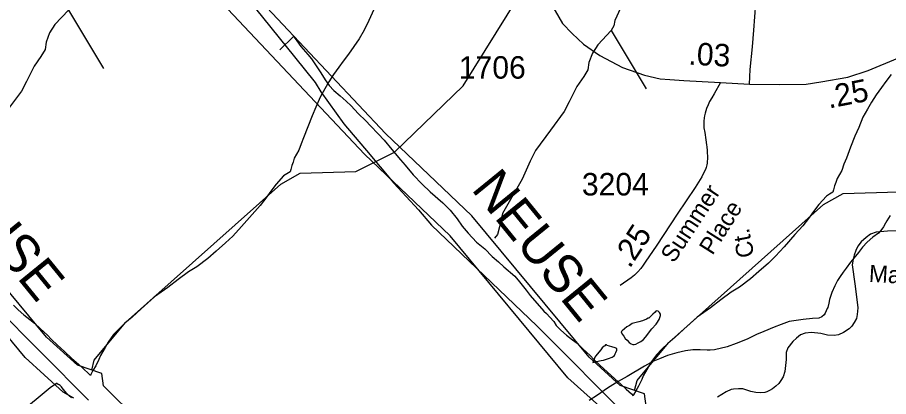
# Model space of a CAD drawing. Extents: x 2169602 to 2449496, y 721995 to 810662.
# Drawn here: x 2409846 to 2414687, y 762982 to 765090 of the extents above; entities that cross this region are included whole.
import ezdxf

# ---------------------------------------------------------------- set-up
doc = ezdxf.new("R2010")
doc.units = 0
doc.layers.add('Default', color=7, linetype='Continuous')

msp = doc.modelspace()

# ---------------------------------------------------------------- linework, layer by layer
at = {"layer": 'Default'}
for p, q in [((2410129.5, 765130.5), (2410324.2, 764806.6)), ((2413145.3, 765017.7), (2413340, 764693.7)), ((2411303.3, 764909.1), (2411379.2, 764984.8))]:
    msp.add_line(p, q, dxfattribs=at)
for points in [[(2410159.3, 762973.4), (2410100.6, 763007.4), (2409888.9, 763199.7), (2409234.4, 763987.9), (2408758.2, 764442), (2407999.7, 765249.5), (2407656.3, 765771), (2407540.9, 765953.4), (2407392.6, 766408.9), (2407364.2, 766691.4), (2407426.9, 767615.5), (2407442.4, 767719.9), (2407429.6, 768471.3)], [(2410315.4, 763110.2), (2410180.3, 763156.6), (2410007.7, 763313.3), (2409354.5, 764100), (2408874.7, 764557.6), (2408125.3, 765355.4), (2407768.8, 765856.5), (2407674.8, 766037.4), (2407554.6, 766437.5), (2407528.8, 766694.1), (2407590.1, 767597.9), (2407606.6, 767709.2), (2407593.6, 768474)], [(2413175.2, 762860.5), (2413116.5, 762894.6), (2412904.7, 763086.8), (2412250.2, 763875), (2411774.1, 764329.2), (2411015.5, 765136.7), (2410672.1, 765658.1), (2410556.7, 765840.5), (2410408.4, 766296.1), (2410380.1, 766578.6), (2410442.7, 767502.7), (2410458.2, 767607.1), (2410445.4, 768358.4)], [(2413331.2, 762997.4), (2413196.1, 763043.8), (2413023.6, 763200.5), (2412370.3, 763987.2), (2411890.5, 764444.8), (2411141.1, 765242.6), (2410784.6, 765743.6), (2410690.6, 765924.6), (2410570.4, 766324.7), (2410544.7, 766581.3), (2410605.9, 767485.1), (2410622.4, 767596.4), (2410609.4, 768361.2)], [(2410259.6, 763129.4), (2410273.3, 763184.2), (2410447.4, 763394), (2411309.5, 764163.6), (2411417.5, 764223.7), (2411725.5, 764233.9), (2411941.4, 764341), (2412322.4, 764710.5), (2412628.4, 765202.9), (2412710.4, 765388.2), (2412817.4, 765513.8), (2413153.5, 766573.1), (2413318.4, 766924), (2413440.4, 767416.9), (2413539.4, 767641.1)], [(2413275.4, 763016.6), (2413289.2, 763071.4), (2413463.3, 763281.1), (2414325.3, 764050.7), (2414433.4, 764110.9), (2414741.4, 764121), (2414957.3, 764228.2), (2415338.3, 764597.6), (2415644.2, 765090), (2415726.2, 765275.3), (2415833.3, 765401), (2416169.3, 766460.2), (2416334.2, 766811.2), (2416456.2, 767304), (2416555.3, 767528.3)], [(2413914.6, 764719.7), (2413918.2, 764800.8), (2413931.4, 764926.5), (2413938.4, 765019.9), (2413949.3, 765167.9), (2413962.5, 765407.8), (2413965.6, 765509), (2413957.9, 765552.6), (2413942.3, 765610.2), (2413911.1, 765671), (2413869.9, 765741.1), (2413823.1, 765804.9), (2413779.5, 765870.3)], [(2413385.2, 765470.9), (2413283.9, 765307.4), (2413196.7, 765142.3), (2413165.6, 765073.8), (2413159.3, 765042.6), (2413145.3, 765017.7)], [(2412813.9, 765161.7), (2412874.6, 765055.8), (2412927.6, 765001.2), (2412991.4, 764940.5), (2413081.8, 764878.2), (2413208.7, 764811.2), (2413330.2, 764769.2), (2413416.9, 764749.4), (2413471.7, 764744.1), (2413548.4, 764738.8), (2413752, 764728.2)], [(2410129.5, 765130.5), (2410054.7, 765051.1), (2410025.1, 765004.4), (2410004.9, 764953), (2410000.2, 764910.9), (2409976.8, 764873.5), (2409939.5, 764819), (2409895.9, 764733.3), (2409867.8, 764680.4), (2409791.5, 764576), (2409709.7, 764463.9), (2409678.6, 764403.2), (2409635, 764303.5), (2409525.2, 764113.5), (2409509.6, 764038.7), (2409497.1, 763995.1), (2409481.6, 763976.4)], [(2411168, 765139.4), (2411384.7, 764871), (2411500.6, 764727.5), (2411532, 764676.7), (2411660.3, 764499.1), (2411712.2, 764437.3), (2411786.2, 764349.5), (2411937.8, 764169.2), (2412074.7, 764019.6), (2412147.7, 763935.2), (2412732.3, 763374.9), (2413257.1, 762849.3)], [(2411825.7, 765134.8), (2411798, 765072.9), (2411772.4, 765018.8), (2411744.7, 764970.6), (2411714.7, 764928.5), (2411685.2, 764886.4), (2411655.7, 764846.2), (2411631.7, 764814.1), (2411601.6, 764772), (2411575.7, 764731.7), (2411554.2, 764693.6), (2411528.1, 764647.6), (2411504.8, 764591.5), (2411483.2, 764543.3), (2411459.2, 764481.2), (2411436.1, 764421), (2411421.9, 764387.1), (2411410.2, 764352.8), (2411384.4, 764306.8), (2411378.5, 764284.5), (2411370.9, 764266.6), (2411365.1, 764244.8), (2411361, 764230.8)], [(2413914.6, 764719.7), (2414081.7, 764716.2), (2414228.1, 764719.3), (2414309.9, 764731.8), (2414460.9, 764758.3), (2414573.1, 764794.1), (2414738.2, 764864.2), (2414893.9, 764938.9), (2415168, 765074.4)], [(2413145.3, 765017.7), (2413070.5, 764938.3), (2413041, 764891.5), (2413020.7, 764840.1), (2413016, 764798.1), (2412992.7, 764760.7), (2412955.3, 764706.2), (2412911.7, 764620.5), (2412883.6, 764567.6), (2412807.3, 764463.2), (2412725.6, 764351.1), (2412694.4, 764290.3), (2412650.8, 764190.6), (2412541, 764000.6), (2412525.4, 763925.9), (2412513, 763882.3), (2412497.4, 763863.6)], [(2411379.2, 764984.8), (2411389, 764972.8), (2411421.2, 764929), (2411459.6, 764883), (2411479.3, 764859), (2411510, 764815.4), (2411532, 764781.7), (2411556.2, 764743.5), (2411578.5, 764711.8), (2411604.5, 764683.9), (2411638.6, 764654), (2411672.8, 764624.5), (2411700.7, 764598.4), (2411739.3, 764556.8), (2411781.7, 764515.2), (2411807.5, 764487.3), (2411849.6, 764443.6), (2411884, 764407.6), (2411926.5, 764355.8), (2411974.7, 764298.2), (2412000.7, 764268.3), (2412044.8, 764214.6), (2412095.2, 764162.7), (2412139.3, 764121.2), (2412209.9, 764059.4), (2412250.1, 764017.7), (2412290.2, 763970.2), (2412316.7, 763930.1), (2412350.7, 763890.5), (2412396.9, 763840.9), (2412443.4, 763803.1), (2412483.6, 763761.3), (2412519.5, 763731.5), (2412549.6, 763703.4), (2412609.9, 763652.2), (2412636, 763620.2), (2412672.5, 763574.1), (2412694.4, 763544.4), (2412770.9, 763457), (2412785, 763443.2), (2412805.1, 763423.1), (2412827.5, 763399.4), (2412839.6, 763377.3), (2412865.4, 763351.5), (2412897.8, 763323.9), (2412930, 763297.9), (2412956, 763278.2), (2412988, 763248.2), (2413028, 763210.5), (2413048.7, 763188.7), (2413084.6, 763154.9), (2413123, 763119.1), (2413165, 763081.1), (2413201.5, 763049.6), (2413229, 763023.6), (2413257.5, 762997.8), (2413267.3, 762986.1)], [(2414701, 764773.5), (2414671.5, 764733.4), (2414647.5, 764701.3), (2414617.4, 764659.2), (2414591.5, 764618.9), (2414570, 764580.8), (2414544, 764534.8), (2414520.6, 764478.7), (2414499.1, 764430.5), (2414475.1, 764368.4), (2414451.9, 764308.2), (2414437.8, 764274.3), (2414426.1, 764239.9), (2414400.2, 764193.9), (2414394.3, 764171.7), (2414386.7, 764153.8), (2414381, 764132), (2414376.9, 764118)], [(2413752, 764728.2), (2413717.5, 764665.9), (2413703.9, 764643.5), (2413692.2, 764623.5), (2413684.7, 764604.6), (2413675.6, 764584.5), (2413671.1, 764571.1), (2413667.3, 764558.6), (2413664.3, 764543.8), (2413662.4, 764531.7), (2413660.5, 764513.6), (2413660.9, 764490.9), (2413660.9, 764476.9), (2413665.4, 764449.5), (2413671.9, 764408.7), (2413674.5, 764382.2), (2413676.4, 764369.7), (2413678.3, 764350.8), (2413679.4, 764336.8), (2413680.2, 764318.3), (2413679.8, 764304.7), (2413679.4, 764288.3), (2413679.1, 764280), (2413676.4, 764270.5), (2413672.6, 764255.4), (2413668.5, 764245.2), (2413660.9, 764227.8), (2413649.7, 764204.1), (2413612.5, 764145.3), (2413512.1, 763996.6), (2413399.2, 763824.4), (2413334.6, 763729.3), (2413322.5, 763711.9), (2413310, 763693.4), (2413293, 763675.2), (2413274.9, 763657.4), (2413256.4, 763642.3), (2413194.5, 763599.7)], [(2413752, 764728.2), (2413914.6, 764719.7)], [(2411361, 764230.8), (2411343.2, 764220.5), (2411325.1, 764208.7), (2411283.3, 764162.2), (2411253.6, 764124.1), (2411225.5, 764085.8), (2411193.9, 764044), (2411150.6, 763995.3), (2411090.8, 763927.3), (2411043.4, 763874.8), (2411003, 763836.7), (2410949.9, 763790.4), (2410904, 763750.3), (2410842.4, 763704), (2410795.9, 763675.8), (2410738.3, 763633.4), (2410680.9, 763588.9), (2410607, 763536.8), (2410533.6, 763470.4), (2410483.8, 763424), (2410443.6, 763389.9), (2410410.2, 763357.6), (2410380.5, 763327.3), (2410350.5, 763285.2), (2410332.9, 763255), (2410307.3, 763211), (2410298.9, 763189.1), (2410281.4, 763152.8), (2410265.6, 763126.9), (2410253.7, 763104.7), (2410251.5, 763099)], [(2414376.9, 764118), (2414359, 764107.7), (2414341, 764095.8), (2414299.1, 764049.4), (2414269.4, 764011.3), (2414241.3, 763973), (2414209.7, 763931.1), (2414166.5, 763882.5), (2414106.6, 763814.4), (2414059.2, 763762), (2414018.8, 763723.9), (2413965.7, 763677.6), (2413919.8, 763637.4), (2413858.3, 763591.2), (2413811.7, 763563), (2413754.1, 763520.6), (2413696.7, 763476.1), (2413622.9, 763424), (2413549.5, 763357.6), (2413499.6, 763311.2), (2413459.4, 763277.1), (2413426, 763244.8), (2413396.3, 763214.5), (2413366.4, 763172.3), (2413348.7, 763142.2), (2413323.1, 763098.2), (2413314.7, 763076.3), (2413297.3, 763040), (2413281.5, 763014), (2413269.6, 762991.9), (2413267.3, 762986.1)], [(2414695.4, 763989.7), (2414677.1, 763959.5), (2414669.3, 763945.3), (2414659.3, 763925.4), (2414643.5, 763905.4), (2414629.8, 763891.3), (2414599.6, 763869), (2414567.8, 763841), (2414542.2, 763812.8), (2414518.6, 763782.8), (2414494.4, 763752.3), (2414474.7, 763728.5), (2414451.2, 763696.4), (2414435, 763674.1), (2414416.9, 763650), (2414403.2, 763628.2), (2414387.6, 763598.1), (2414371.8, 763559.9), (2414357.9, 763521.9), (2414354, 763501.8), (2414348.4, 763477.9), (2414346.2, 763471.8), (2414334.1, 763445.6), (2414328.5, 763437.5), (2414316.2, 763425.6), (2414298.4, 763417.7), (2414264.6, 763415.5), (2414212.3, 763410.9), (2414172.5, 763404.7), (2414134.6, 763398.7), (2414090.7, 763382.6), (2414050.9, 763368.3), (2413992.9, 763343.9), (2413953.1, 763327.6), (2413901.2, 763301.3), (2413839.3, 763277), (2413789.5, 763258.6), (2413719.7, 763242.4), (2413695.5, 763240.3), (2413677.7, 763240.2), (2413639.8, 763241.9), (2413599.8, 763241.8), (2413557.5, 763235.6), (2413509.8, 763225.4), (2413457.7, 763211), (2413414.4, 763192.8), (2413375.9, 763176.3), (2413330.3, 763150.3), (2413234.6, 763093.8), (2413184.8, 763065.2), (2413125.3, 763029.2), (2413069.1, 762990.7), (2413023.4, 762960.7)], [(2414680.5, 763902.4), (2414617.8, 763896.2), (2414586.7, 763884.5), (2414562.6, 763866.6), (2414534.5, 763841.7), (2414515.8, 763818.3), (2414504.2, 763794.9), (2414495.6, 763768.5), (2414489.4, 763745.9), (2414483.9, 763714), (2414499.9, 763609.6), (2414512.7, 763506.8), (2414515.8, 763474.9), (2414511.9, 763439.1), (2414508, 763415.7), (2414495.6, 763393.9), (2414481.6, 763374.4), (2414467.5, 763359.6), (2414436.8, 763337.8), (2414408.8, 763324.6), (2414384.6, 763322.2), (2414347.2, 763323), (2414309.9, 763333.1), (2414259.2, 763337.8), (2414222.6, 763335.5), (2414197.7, 763324.6), (2414175.9, 763307.4), (2414154.1, 763288.8), (2414127.2, 763252.2), (2414117.9, 763228), (2414117.1, 763187.5), (2414110.5, 763122.1), (2414101.1, 763092.5), (2414088.7, 763070.7), (2414076.2, 763054.3), (2414059.9, 763039.6), (2414041.2, 763024.8), (2414025.6, 763015.4), (2414009.3, 763008.4), (2413999.1, 763004.5), (2413974.2, 763003.7), (2413949.3, 763005.3), (2413922, 763010.7), (2413876.1, 763024.8), (2413851.9, 763025.5), (2413825.5, 763024), (2413812.6, 763021.6), (2413783.8, 763009.2), (2413735.5, 762978)], [(2415363.3, 763847.7), (2415094.8, 763853.4), (2415020.1, 763861.1), (2414955.4, 763875.9), (2414840.2, 763896.2), (2414765.4, 763903.2), (2414680.5, 763902.4)], [(2409716.5, 763487.7), (2410241.2, 762962.2)], [(2409823.7, 763490.2), (2409849.6, 763464.3), (2409882, 763436.7), (2409914.2, 763410.8), (2409940.2, 763391), (2409972.2, 763361), (2410012.2, 763323.3), (2410032.9, 763301.6), (2410068.8, 763267.7), (2410107.1, 763231.9), (2410149.2, 763193.9), (2410185.7, 763162.4), (2410213.1, 763136.4), (2410241.6, 763110.6), (2410251.5, 763099)], [(2413285, 763393.6), (2413262.7, 763387.7), (2413247.1, 763377.5), (2413232.9, 763369.5), (2413219.4, 763359.3), (2413207.1, 763347.4), (2413201.2, 763341.4), (2413207.1, 763329.6), (2413215.3, 763317.4), (2413223.1, 763305.6), (2413233.4, 763295.6), (2413245.9, 763283.6), (2413255.5, 763275.6), (2413265.5, 763271.7), (2413273.5, 763271.6), (2413281.5, 763273.7), (2413295.9, 763280), (2413309.4, 763288.1), (2413325.4, 763299.9), (2413335.7, 763312.2), (2413371.4, 763358.3), (2413394.7, 763384.4), (2413402.7, 763396.5), (2413408.9, 763404.6), (2413412.8, 763410.4), (2413416.5, 763422.4), (2413418.5, 763432.6), (2413418.9, 763436.7), (2413418.5, 763440.4), (2413414.4, 763448.7), (2413410.9, 763452.5), (2413406.8, 763456.3), (2413398.6, 763458.4), (2413392.9, 763456.4), (2413388.8, 763452.2), (2413376.5, 763440.2), (2413360.7, 763424.4), (2413355, 763418.3), (2413350.6, 763418.2), (2413340.8, 763412), (2413319.1, 763403.9), (2413299, 763398), (2413285, 763393.6)], [(2413130, 763193.1), (2413150.1, 763201.1), (2413155.8, 763205.1), (2413163.6, 763211.2), (2413167.9, 763219.1), (2413171.8, 763227.4), (2413175.9, 763239.3), (2413175.9, 763243.4), (2413175.9, 763247.1), (2413172, 763251.3), (2413168.1, 763253.1), (2413149.5, 763259.2), (2413123.7, 763266.8), (2413119.8, 763269), (2413113.8, 763269), (2413109.7, 763264.8), (2413105.6, 763263), (2413095.8, 763252.7), (2413088.2, 763242.5), (2413076.1, 763228.5), (2413059.9, 763208.6), (2413053.9, 763200.6), (2413050.2, 763190.6), (2413044.1, 763172.5), (2413064, 763176.8), (2413090, 763183), (2413101.9, 763184.8), (2413130, 763193.1)], [(2411166.5, 761987.8), (2410810.1, 762426.6), (2410522.5, 762846.3), (2410323.4, 763042.1), (2410315.4, 763110.2)], [(2410145.7, 762975.8), (2410132.7, 762986.4), (2410120.2, 762998.9), (2410110.4, 763011.1), (2410100.7, 763024.1), (2410091.4, 763035.7), (2410083.2, 763043.7), (2410078.4, 763046.7), (2410072.2, 763050.1), (2410064.9, 763054.4), (2410063.2, 763055.7), (2410028.4, 763031.3), (2409852.4, 762884.9)], [(2410145.7, 762975.8), (2410132.7, 762986.4), (2410120.2, 762998.9), (2410110.4, 763011.1), (2410100.7, 763024.1), (2410091.4, 763035.7), (2410083.2, 763043.7), (2410078.4, 763046.7), (2410072.2, 763050.1), (2410064.9, 763054.4), (2410063.2, 763055.7), (2410028.4, 763031.3), (2409852.4, 762884.9)], [(2414182.4, 761875), (2413825.9, 762313.8), (2413538.3, 762733.5), (2413339.2, 762929.3), (2413331.2, 762997.4)]]:
    msp.add_lwpolyline(points, dxfattribs=at)

# ---------------------------------------------------------------- texts
for s, height, rotation, p in [('.03', 125, 357.0099, (2413572.2, 764827.8)), ('.25', 125, 11.0856, (2414355.3, 764583)), ('NEUSE', 210, 309.1609, (2409347.6, 764247.4)), ('NEUSE', 210, 309.1609, (2412363.5, 764134.6)), ('Summer', 95, 56.749, (2413493.3, 763719.7)), ('Place', 95, 57.7048, (2413708.1, 763763.8)), ('.25', 125, 56.749, (2413248, 763690.2)), ('Ct.', 95, 101.198, (2413941.4, 763763.8)), ('Marcellus', 95, 356.8191, (2414575.5, 763620.2))]:
    msp.add_text(s, height=height, rotation=rotation, dxfattribs=at).set_placement(p)
for s, p in [('1706', (2412298.8, 764749.6)), ('3204', (2412982.6, 764100.2))]:
    msp.add_text(s, height=125, dxfattribs=at).set_placement(p)

doc.saveas('drawing.dxf')
